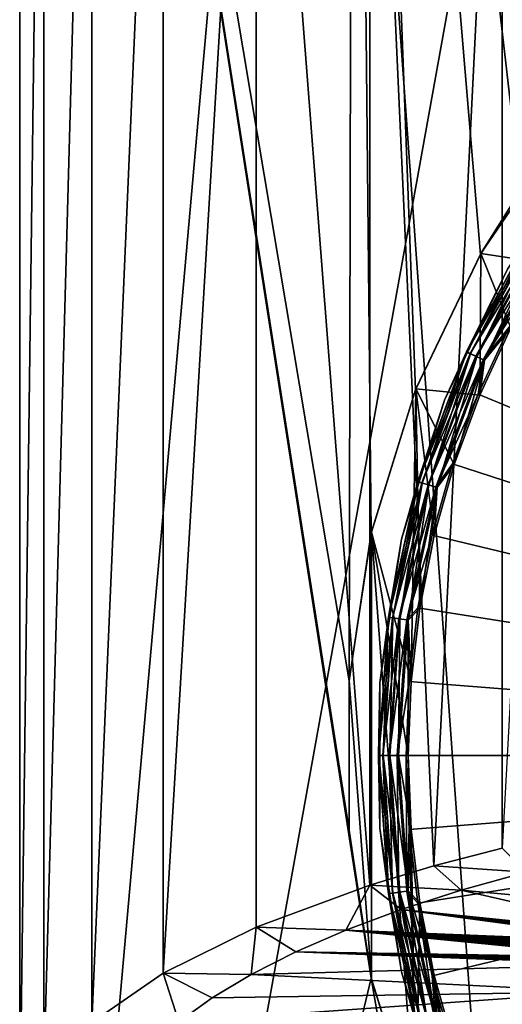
# Model space of a CAD drawing. Header units: millimetres. Extents: x -24 to 24, y 0 to 188.
# Tile 355 of 460: x -4.31 to -2.75, y 156.39 to 159.58. Entities that reach past the tile are written whole.
import ezdxf

# ---------------------------------------------------------------- set-up
doc = ezdxf.new("R2010")
doc.units = ezdxf.units.MM
doc.header["$LTSCALE"] = 58.620611
for name, color, linetype in [('132', 7, 'CONTINUOUS'), ('134', 7, 'CONTINUOUS'), ('135', 7, 'CONTINUOUS'), ('137', 7, 'CONTINUOUS'), ('139', 7, 'CONTINUOUS'), ('141', 7, 'CONTINUOUS'), ('173', 7, 'CONTINUOUS'), ('402', 7, 'CONTINUOUS'), ('500', 7, 'CONTINUOUS'), ('503', 7, 'CONTINUOUS'), ('76', 7, 'CONTINUOUS')]:
    doc.layers.add(name, color=color, linetype=linetype)

msp = doc.modelspace()

# ---------------------------------------------------------------- linework, layer by layer
at = {"layer": '132', "color": 7, "linetype": 'CONTINUOUS'}
for points in [[(-2.5409, 159.2264, 23.55), (-2.8146, 158.825, 23.55), (-2.6005, 158.7936, 23.55), (-2.5409, 159.2264, 23.55)], [(-2.8146, 158.825, 23.55), (-3.0253, 158.3873, 23.55), (-2.8178, 158.3672, 23.55), (-2.8146, 158.825, 23.55)], [(-2.7176, 158.5847, 23.55), (-2.8146, 158.825, 23.55), (-2.8178, 158.3672, 23.55), (-2.7176, 158.5847, 23.55)], [(-2.6005, 158.7936, 23.55), (-2.8146, 158.825, 23.55), (-2.7176, 158.5847, 23.55), (-2.6005, 158.7936, 23.55)], [(-3.0253, 158.3873, 23.55), (-3.1685, 157.9231, 23.55), (-3.0406, 157.4393, 23.55), (-3.0253, 158.3873, 23.55)], [(-3.0124, 157.6771, 23.55), (-3.0253, 158.3873, 23.55), (-3.0406, 157.4393, 23.55), (-3.0124, 157.6771, 23.55)], [(-2.8178, 158.3672, 23.55), (-3.0253, 158.3873, 23.55), (-2.9007, 158.1425, 23.55), (-2.8178, 158.3672, 23.55)], [(-2.9007, 158.1425, 23.55), (-3.0253, 158.3873, 23.55), (-2.9657, 157.912, 23.55), (-2.9007, 158.1425, 23.55)], [(-2.9657, 157.912, 23.55), (-3.0253, 158.3873, 23.55), (-3.0124, 157.6771, 23.55), (-2.9657, 157.912, 23.55)], [(-3.2409, 157.4429, 23.55), (-3.1685, 156.4769, 23.55), (-3.1685, 157.9231, 23.55), (-3.2409, 157.4429, 23.55)], [(-3.1685, 156.4769, 23.55), (-3.0253, 156.0127, 23.55), (-3.1685, 157.9231, 23.55), (-3.1685, 156.4769, 23.55)], [(-3.1685, 157.9231, 23.55), (-3.0253, 156.0127, 23.55), (-3.05, 157.2, 23.55), (-3.1685, 157.9231, 23.55)], [(-3.0406, 157.4393, 23.55), (-3.1685, 157.9231, 23.55), (-3.05, 157.2, 23.55), (-3.0406, 157.4393, 23.55)], [(-3.2409, 156.9571, 23.55), (-3.1685, 156.4769, 23.55), (-3.2409, 157.4429, 23.55), (-3.2409, 156.9571, 23.55)], [(-3.05, 157.2, 23.55), (-3.0253, 156.0127, 23.55), (-3.0406, 156.9607, 23.55), (-3.05, 157.2, 23.55)], [(-3.0406, 156.9607, 23.55), (-3.0253, 156.0127, 23.55), (-3.0124, 156.7229, 23.55), (-3.0406, 156.9607, 23.55)], [(-3.0253, 156.0127, 23.55), (-2.8146, 155.575, 23.55), (-3.0124, 156.7229, 23.55), (-3.0253, 156.0127, 23.55)], [(-3.0124, 156.7229, 23.55), (-2.8146, 155.575, 23.55), (-2.9657, 156.488, 23.55), (-3.0124, 156.7229, 23.55)], [(-2.9657, 156.488, 23.55), (-2.8146, 155.575, 23.55), (-2.9007, 156.2575, 23.55), (-2.9657, 156.488, 23.55)]]:
    msp.add_3dface(points, dxfattribs=at)
at = {"layer": '134', "color": 7, "linetype": 'CONTINUOUS'}
for points in [[(-2.6865, 159.029, 24.1007), (-2.8146, 158.825, 23.55), (-2.5409, 159.2264, 23.55), (-2.6865, 159.029, 24.1007)], [(-2.6865, 159.029, 24.1007), (-2.8159, 158.8227, 24.086), (-2.8146, 158.825, 23.55), (-2.6865, 159.029, 24.1007)], [(-2.8159, 158.8227, 24.086), (-3.0265, 158.3845, 24.0604), (-3.0253, 158.3873, 23.55), (-2.8159, 158.8227, 24.086)], [(-2.8159, 158.8227, 24.086), (-3.0253, 158.3873, 23.55), (-2.8146, 158.825, 23.55), (-2.8159, 158.8227, 24.086)], [(-3.0265, 158.3845, 24.0604), (-3.1691, 157.9208, 24.042), (-3.1685, 157.9231, 23.55), (-3.0265, 158.3845, 24.0604)], [(-3.0265, 158.3845, 24.0604), (-3.1685, 157.9231, 23.55), (-3.0253, 158.3873, 23.55), (-3.0265, 158.3845, 24.0604)], [(-3.1691, 157.9208, 24.042), (-3.241, 157.442, 24.0324), (-3.2409, 157.4429, 23.55), (-3.1691, 157.9208, 24.042)], [(-3.1691, 157.9208, 24.042), (-3.2409, 157.4429, 23.55), (-3.1685, 157.9231, 23.55), (-3.1691, 157.9208, 24.042)], [(-3.241, 157.442, 24.0324), (-3.241, 156.958, 24.0324), (-3.2409, 157.4429, 23.55), (-3.241, 157.442, 24.0324)], [(-3.241, 156.958, 24.0324), (-3.2409, 156.9571, 23.55), (-3.2409, 157.4429, 23.55), (-3.241, 156.958, 24.0324)], [(-3.241, 156.958, 24.0324), (-3.1691, 156.4792, 24.042), (-3.2409, 156.9571, 23.55), (-3.241, 156.958, 24.0324)], [(-3.1691, 156.4792, 24.042), (-3.1685, 156.4769, 23.55), (-3.2409, 156.9571, 23.55), (-3.1691, 156.4792, 24.042)], [(-3.1691, 156.4792, 24.042), (-3.0265, 156.0155, 24.0604), (-3.1685, 156.4769, 23.55), (-3.1691, 156.4792, 24.042)], [(-3.0265, 156.0155, 24.0604), (-3.0253, 156.0127, 23.55), (-3.1685, 156.4769, 23.55), (-3.0265, 156.0155, 24.0604)]]:
    msp.add_3dface(points, dxfattribs=at)
at = {"layer": '135', "color": 7, "linetype": 'CONTINUOUS'}
for points in [[(-2.7231, 158.5875, 24.1559), (-2.8235, 158.3695, 24.1559), (0, 157.2, 24.25), (-2.7231, 158.5875, 24.1559)], [(-2.8235, 158.3695, 24.1559), (-2.9066, 158.1444, 24.1559), (0, 157.2, 24.25), (-2.8235, 158.3695, 24.1559)], [(-2.9066, 158.1444, 24.1559), (-2.9717, 157.9134, 24.1559), (0, 157.2, 24.25), (-2.9066, 158.1444, 24.1559)], [(-2.9717, 157.9134, 24.1559), (-3.0185, 157.6781, 24.1559), (0, 157.2, 24.25), (-2.9717, 157.9134, 24.1559)], [(-3.0185, 157.6781, 24.1559), (-3.0467, 157.4398, 24.1559), (0, 157.2, 24.25), (-3.0185, 157.6781, 24.1559)], [(-3.0467, 157.4398, 24.1559), (-3.0562, 157.2, 24.1559), (0, 157.2, 24.25), (-3.0467, 157.4398, 24.1559)], [(-3.0562, 157.2, 24.1559), (-3.0467, 156.9602, 24.1559), (0, 157.2, 24.25), (-3.0562, 157.2, 24.1559)], [(-3.0467, 156.9602, 24.1559), (-3.0185, 156.7219, 24.1559), (0, 157.2, 24.25), (-3.0467, 156.9602, 24.1559)], [(-3.0185, 156.7219, 24.1559), (-2.9717, 156.4866, 24.1559), (0, 157.2, 24.25), (-3.0185, 156.7219, 24.1559)], [(-2.9717, 156.4866, 24.1559), (-2.9066, 156.2556, 24.1559), (0, 157.2, 24.25), (-2.9717, 156.4866, 24.1559)], [(-2.9066, 156.2556, 24.1559), (-2.8235, 156.0305, 24.1559), (0, 157.2, 24.25), (-2.9066, 156.2556, 24.1559)], [(-2.8235, 156.0305, 24.1559), (-2.7231, 155.8125, 24.1559), (0, 157.2, 24.25), (-2.8235, 156.0305, 24.1559)]]:
    msp.add_3dface(points, dxfattribs=at)
at = {"layer": '137', "color": 7, "linetype": 'CONTINUOUS'}
for points in [[(-2.728, 158.775, 23.65), (-2.9323, 158.3508, 23.65), (-2.728, 158.775, 24.0561), (-2.728, 158.775, 23.65)], [(-2.728, 158.775, 24.0561), (-2.9323, 158.3508, 23.65), (-2.9323, 158.3508, 24.0561), (-2.728, 158.775, 24.0561)], [(-2.9323, 158.3508, 23.65), (-3.071, 157.9009, 23.65), (-2.9323, 158.3508, 24.0561), (-2.9323, 158.3508, 23.65)], [(-2.9323, 158.3508, 24.0561), (-3.071, 157.9009, 23.65), (-3.071, 157.9009, 24.0561), (-2.9323, 158.3508, 24.0561)], [(-3.071, 157.9009, 23.65), (-3.1412, 157.4354, 23.65), (-3.071, 157.9009, 24.0561), (-3.071, 157.9009, 23.65)], [(-3.071, 157.9009, 24.0561), (-3.1412, 157.4354, 23.65), (-3.1412, 157.4354, 24.0561), (-3.071, 157.9009, 24.0561)], [(-3.1412, 157.4354, 23.65), (-3.1412, 156.9646, 23.65), (-3.1412, 157.4354, 24.0561), (-3.1412, 157.4354, 23.65)], [(-3.1412, 157.4354, 24.0561), (-3.1412, 156.9646, 23.65), (-3.1412, 156.9646, 24.0561), (-3.1412, 157.4354, 24.0561)], [(-3.1412, 156.9646, 23.65), (-3.071, 156.4991, 23.65), (-3.1412, 156.9646, 24.0561), (-3.1412, 156.9646, 23.65)], [(-3.1412, 156.9646, 24.0561), (-3.071, 156.4991, 23.65), (-3.071, 156.4991, 24.0561), (-3.1412, 156.9646, 24.0561)], [(-3.071, 156.4991, 23.65), (-2.9323, 156.0492, 23.65), (-3.071, 156.4991, 24.0561), (-3.071, 156.4991, 23.65)], [(-3.071, 156.4991, 24.0561), (-2.9323, 156.0492, 23.65), (-2.9323, 156.0492, 24.0561), (-3.071, 156.4991, 24.0561)]]:
    msp.add_3dface(points, dxfattribs=at)
at = {"layer": '139', "color": 7, "linetype": 'CONTINUOUS'}
for points in [[(-2.6461, 158.9006, 24.0858), (-2.728, 158.775, 24.0561), (-2.8612, 158.5067, 24.0858), (-2.6461, 158.9006, 24.0858)], [(-2.6461, 158.9006, 24.0858), (-2.8612, 158.5067, 24.0858), (-2.6351, 158.8935, 24.1129), (-2.6461, 158.9006, 24.0858)], [(-2.6351, 158.8935, 24.1129), (-2.8612, 158.5067, 24.0858), (-2.8492, 158.5012, 24.1129), (-2.6351, 158.8935, 24.1129)], [(-2.6351, 158.8935, 24.1129), (-2.8492, 158.5012, 24.1129), (-2.6177, 158.8823, 24.1348), (-2.6351, 158.8935, 24.1129)], [(-2.6177, 158.8823, 24.1348), (-2.8492, 158.5012, 24.1129), (-2.8305, 158.4926, 24.1348), (-2.6177, 158.8823, 24.1348)], [(-2.6177, 158.8823, 24.1348), (-2.8305, 158.4926, 24.1348), (-2.5957, 158.8681, 24.1496), (-2.6177, 158.8823, 24.1348)], [(-2.5957, 158.8681, 24.1496), (-2.8305, 158.4926, 24.1348), (-2.8066, 158.4817, 24.1496), (-2.5957, 158.8681, 24.1496)], [(-2.6058, 158.7968, 24.1559), (-2.5957, 158.8681, 24.1496), (-2.8066, 158.4817, 24.1496), (-2.6058, 158.7968, 24.1559)], [(-2.7231, 158.5875, 24.1559), (-2.6058, 158.7968, 24.1559), (-2.8066, 158.4817, 24.1496), (-2.7231, 158.5875, 24.1559)], [(-2.728, 158.775, 24.0561), (-2.9323, 158.3508, 24.0561), (-2.8612, 158.5067, 24.0858), (-2.728, 158.775, 24.0561)], [(-2.8235, 158.3695, 24.1559), (-2.7231, 158.5875, 24.1559), (-2.8066, 158.4817, 24.1496), (-2.8235, 158.3695, 24.1559)], [(-2.8612, 158.5067, 24.0858), (-2.9323, 158.3508, 24.0561), (-3.0181, 158.0862, 24.0858), (-2.8612, 158.5067, 24.0858)], [(-2.8612, 158.5067, 24.0858), (-3.0181, 158.0862, 24.0858), (-2.8492, 158.5012, 24.1129), (-2.8612, 158.5067, 24.0858)], [(-2.8492, 158.5012, 24.1129), (-3.0181, 158.0862, 24.0858), (-3.0054, 158.0825, 24.1129), (-2.8492, 158.5012, 24.1129)], [(-2.8492, 158.5012, 24.1129), (-3.0054, 158.0825, 24.1129), (-2.8305, 158.4926, 24.1348), (-2.8492, 158.5012, 24.1129)], [(-2.8305, 158.4926, 24.1348), (-3.0054, 158.0825, 24.1129), (-2.9856, 158.0767, 24.1348), (-2.8305, 158.4926, 24.1348)], [(-2.8305, 158.4926, 24.1348), (-2.9856, 158.0767, 24.1348), (-2.8066, 158.4817, 24.1496), (-2.8305, 158.4926, 24.1348)], [(-2.8066, 158.4817, 24.1496), (-2.9856, 158.0767, 24.1348), (-2.9605, 158.0693, 24.1496), (-2.8066, 158.4817, 24.1496)], [(-2.8235, 158.3695, 24.1559), (-2.8066, 158.4817, 24.1496), (-2.9605, 158.0693, 24.1496), (-2.8235, 158.3695, 24.1559)], [(-2.9066, 158.1444, 24.1559), (-2.8235, 158.3695, 24.1559), (-2.9605, 158.0693, 24.1496), (-2.9066, 158.1444, 24.1559)], [(-2.9323, 158.3508, 24.0561), (-3.071, 157.9009, 24.0561), (-3.0181, 158.0862, 24.0858), (-2.9323, 158.3508, 24.0561)], [(-2.9717, 157.9134, 24.1559), (-2.9066, 158.1444, 24.1559), (-2.9605, 158.0693, 24.1496), (-2.9717, 157.9134, 24.1559)], [(-3.0181, 158.0862, 24.0858), (-3.071, 157.9009, 24.0561), (-3.1135, 157.6476, 24.0858), (-3.0181, 158.0862, 24.0858)], [(-3.0181, 158.0862, 24.0858), (-3.1135, 157.6476, 24.0858), (-3.0054, 158.0825, 24.1129), (-3.0181, 158.0862, 24.0858)], [(-3.0054, 158.0825, 24.1129), (-3.1135, 157.6476, 24.0858), (-3.1004, 157.6458, 24.1129), (-3.0054, 158.0825, 24.1129)], [(-3.0054, 158.0825, 24.1129), (-3.1004, 157.6458, 24.1129), (-2.9856, 158.0767, 24.1348), (-3.0054, 158.0825, 24.1129)], [(-2.9856, 158.0767, 24.1348), (-3.1004, 157.6458, 24.1129), (-3.08, 157.6428, 24.1348), (-2.9856, 158.0767, 24.1348)], [(-2.9856, 158.0767, 24.1348), (-3.08, 157.6428, 24.1348), (-2.9605, 158.0693, 24.1496), (-2.9856, 158.0767, 24.1348)], [(-2.9605, 158.0693, 24.1496), (-3.08, 157.6428, 24.1348), (-3.0541, 157.6391, 24.1496), (-2.9605, 158.0693, 24.1496)], [(-2.9717, 157.9134, 24.1559), (-2.9605, 158.0693, 24.1496), (-3.0541, 157.6391, 24.1496), (-2.9717, 157.9134, 24.1559)], [(-3.071, 157.9009, 24.0561), (-3.1412, 157.4354, 24.0561), (-3.1135, 157.6476, 24.0858), (-3.071, 157.9009, 24.0561)], [(-3.0185, 157.6781, 24.1559), (-2.9717, 157.9134, 24.1559), (-3.0541, 157.6391, 24.1496), (-3.0185, 157.6781, 24.1559)], [(-3.0467, 157.4398, 24.1559), (-3.0185, 157.6781, 24.1559), (-3.0541, 157.6391, 24.1496), (-3.0467, 157.4398, 24.1559)], [(-3.1135, 157.6476, 24.0858), (-3.1412, 157.4354, 24.0561), (-3.1455, 157.2, 24.0858), (-3.1135, 157.6476, 24.0858)], [(-3.1135, 157.6476, 24.0858), (-3.1455, 157.2, 24.0858), (-3.1004, 157.6458, 24.1129), (-3.1135, 157.6476, 24.0858)], [(-3.1004, 157.6458, 24.1129), (-3.1455, 157.2, 24.0858), (-3.1323, 157.2, 24.1129), (-3.1004, 157.6458, 24.1129)], [(-3.1004, 157.6458, 24.1129), (-3.1323, 157.2, 24.1129), (-3.08, 157.6428, 24.1348), (-3.1004, 157.6458, 24.1129)], [(-3.08, 157.6428, 24.1348), (-3.1323, 157.2, 24.1129), (-3.1117, 157.2, 24.1348), (-3.08, 157.6428, 24.1348)], [(-3.08, 157.6428, 24.1348), (-3.1117, 157.2, 24.1348), (-3.0541, 157.6391, 24.1496), (-3.08, 157.6428, 24.1348)], [(-3.0541, 157.6391, 24.1496), (-3.1117, 157.2, 24.1348), (-3.0855, 157.2, 24.1496), (-3.0541, 157.6391, 24.1496)], [(-3.0467, 157.4398, 24.1559), (-3.0541, 157.6391, 24.1496), (-3.0855, 157.2, 24.1496), (-3.0467, 157.4398, 24.1559)], [(-3.0562, 157.2, 24.1559), (-3.0467, 157.4398, 24.1559), (-3.0855, 157.2, 24.1496), (-3.0562, 157.2, 24.1559)], [(-3.1412, 157.4354, 24.0561), (-3.1412, 156.9646, 24.0561), (-3.1455, 157.2, 24.0858), (-3.1412, 157.4354, 24.0561)], [(-3.1455, 157.2, 24.0858), (-3.1412, 156.9646, 24.0561), (-3.1135, 156.7524, 24.0858), (-3.1455, 157.2, 24.0858)], [(-3.1455, 157.2, 24.0858), (-3.1135, 156.7524, 24.0858), (-3.1323, 157.2, 24.1129), (-3.1455, 157.2, 24.0858)], [(-3.1323, 157.2, 24.1129), (-3.1135, 156.7524, 24.0858), (-3.1004, 156.7542, 24.1129), (-3.1323, 157.2, 24.1129)], [(-3.1323, 157.2, 24.1129), (-3.1004, 156.7542, 24.1129), (-3.1117, 157.2, 24.1348), (-3.1323, 157.2, 24.1129)], [(-3.1117, 157.2, 24.1348), (-3.1004, 156.7542, 24.1129), (-3.08, 156.7572, 24.1348), (-3.1117, 157.2, 24.1348)], [(-3.1117, 157.2, 24.1348), (-3.08, 156.7572, 24.1348), (-3.0855, 157.2, 24.1496), (-3.1117, 157.2, 24.1348)], [(-3.0562, 157.2, 24.1559), (-3.0855, 157.2, 24.1496), (-3.0541, 156.7609, 24.1496), (-3.0562, 157.2, 24.1559)], [(-3.0855, 157.2, 24.1496), (-3.08, 156.7572, 24.1348), (-3.0541, 156.7609, 24.1496), (-3.0855, 157.2, 24.1496)], [(-3.0467, 156.9602, 24.1559), (-3.0562, 157.2, 24.1559), (-3.0541, 156.7609, 24.1496), (-3.0467, 156.9602, 24.1559)], [(-3.1412, 156.9646, 24.0561), (-3.071, 156.4991, 24.0561), (-3.1135, 156.7524, 24.0858), (-3.1412, 156.9646, 24.0561)], [(-3.0185, 156.7219, 24.1559), (-3.0467, 156.9602, 24.1559), (-3.0541, 156.7609, 24.1496), (-3.0185, 156.7219, 24.1559)], [(-3.1135, 156.7524, 24.0858), (-3.0181, 156.3138, 24.0858), (-3.1004, 156.7542, 24.1129), (-3.1135, 156.7524, 24.0858)], [(-3.1135, 156.7524, 24.0858), (-3.071, 156.4991, 24.0561), (-3.0181, 156.3138, 24.0858), (-3.1135, 156.7524, 24.0858)], [(-3.1004, 156.7542, 24.1129), (-3.0054, 156.3175, 24.1129), (-3.08, 156.7572, 24.1348), (-3.1004, 156.7542, 24.1129)], [(-3.1004, 156.7542, 24.1129), (-3.0181, 156.3138, 24.0858), (-3.0054, 156.3175, 24.1129), (-3.1004, 156.7542, 24.1129)], [(-3.08, 156.7572, 24.1348), (-2.9856, 156.3233, 24.1348), (-3.0541, 156.7609, 24.1496), (-3.08, 156.7572, 24.1348)], [(-3.08, 156.7572, 24.1348), (-3.0054, 156.3175, 24.1129), (-2.9856, 156.3233, 24.1348), (-3.08, 156.7572, 24.1348)], [(-3.0185, 156.7219, 24.1559), (-3.0541, 156.7609, 24.1496), (-2.9605, 156.3307, 24.1496), (-3.0185, 156.7219, 24.1559)], [(-3.0541, 156.7609, 24.1496), (-2.9856, 156.3233, 24.1348), (-2.9605, 156.3307, 24.1496), (-3.0541, 156.7609, 24.1496)], [(-2.9717, 156.4866, 24.1559), (-3.0185, 156.7219, 24.1559), (-2.9605, 156.3307, 24.1496), (-2.9717, 156.4866, 24.1559)], [(-3.071, 156.4991, 24.0561), (-2.9323, 156.0492, 24.0561), (-3.0181, 156.3138, 24.0858), (-3.071, 156.4991, 24.0561)], [(-2.9066, 156.2556, 24.1559), (-2.9717, 156.4866, 24.1559), (-2.9605, 156.3307, 24.1496), (-2.9066, 156.2556, 24.1559)]]:
    msp.add_3dface(points, dxfattribs=at)
at = {"layer": '141', "color": 7, "linetype": 'CONTINUOUS'}
for points in [[(-2.728, 158.775, 23.65), (-2.6459, 158.9004, 23.6192), (-2.8609, 158.5065, 23.6192), (-2.728, 158.775, 23.65)], [(-2.6459, 158.9004, 23.6192), (-2.848, 158.5006, 23.5913), (-2.8609, 158.5065, 23.6192), (-2.6459, 158.9004, 23.6192)], [(-2.6339, 158.8927, 23.5913), (-2.848, 158.5006, 23.5913), (-2.6459, 158.9004, 23.6192), (-2.6339, 158.8927, 23.5913)], [(-2.6339, 158.8927, 23.5913), (-2.8279, 158.4914, 23.5691), (-2.848, 158.5006, 23.5913), (-2.6339, 158.8927, 23.5913)], [(-2.6153, 158.8807, 23.5691), (-2.8279, 158.4914, 23.5691), (-2.6339, 158.8927, 23.5913), (-2.6153, 158.8807, 23.5691)], [(-2.6153, 158.8807, 23.5691), (-2.8025, 158.4799, 23.5549), (-2.8279, 158.4914, 23.5691), (-2.6153, 158.8807, 23.5691)], [(-2.5918, 158.8657, 23.5549), (-2.8025, 158.4799, 23.5549), (-2.6153, 158.8807, 23.5691), (-2.5918, 158.8657, 23.5549)], [(-2.5918, 158.8657, 23.5549), (-2.7176, 158.5847, 23.55), (-2.8025, 158.4799, 23.5549), (-2.5918, 158.8657, 23.5549)], [(-2.9323, 158.3508, 23.65), (-2.728, 158.775, 23.65), (-2.8609, 158.5065, 23.6192), (-2.9323, 158.3508, 23.65)], [(-2.7176, 158.5847, 23.55), (-2.8178, 158.3672, 23.55), (-2.8025, 158.4799, 23.5549), (-2.7176, 158.5847, 23.55)], [(-2.9323, 158.3508, 23.65), (-2.8609, 158.5065, 23.6192), (-3.0177, 158.0861, 23.6192), (-2.9323, 158.3508, 23.65)], [(-2.8609, 158.5065, 23.6192), (-3.0041, 158.0821, 23.5913), (-3.0177, 158.0861, 23.6192), (-2.8609, 158.5065, 23.6192)], [(-2.848, 158.5006, 23.5913), (-3.0041, 158.0821, 23.5913), (-2.8609, 158.5065, 23.6192), (-2.848, 158.5006, 23.5913)], [(-2.848, 158.5006, 23.5913), (-2.9829, 158.0759, 23.5691), (-3.0041, 158.0821, 23.5913), (-2.848, 158.5006, 23.5913)], [(-2.8279, 158.4914, 23.5691), (-2.9829, 158.0759, 23.5691), (-2.848, 158.5006, 23.5913), (-2.8279, 158.4914, 23.5691)], [(-2.8279, 158.4914, 23.5691), (-2.9561, 158.068, 23.5549), (-2.9829, 158.0759, 23.5691), (-2.8279, 158.4914, 23.5691)], [(-2.8025, 158.4799, 23.5549), (-2.9561, 158.068, 23.5549), (-2.8279, 158.4914, 23.5691), (-2.8025, 158.4799, 23.5549)], [(-2.8025, 158.4799, 23.5549), (-2.9007, 158.1425, 23.55), (-2.9561, 158.068, 23.5549), (-2.8025, 158.4799, 23.5549)], [(-2.8178, 158.3672, 23.55), (-2.9007, 158.1425, 23.55), (-2.8025, 158.4799, 23.5549), (-2.8178, 158.3672, 23.55)], [(-3.071, 157.9009, 23.65), (-2.9323, 158.3508, 23.65), (-3.0177, 158.0861, 23.6192), (-3.071, 157.9009, 23.65)], [(-2.9007, 158.1425, 23.55), (-2.9657, 157.912, 23.55), (-2.9561, 158.068, 23.5549), (-2.9007, 158.1425, 23.55)], [(-3.071, 157.9009, 23.65), (-3.0177, 158.0861, 23.6192), (-3.1131, 157.6476, 23.6192), (-3.071, 157.9009, 23.65)], [(-3.0177, 158.0861, 23.6192), (-3.0991, 157.6456, 23.5913), (-3.1131, 157.6476, 23.6192), (-3.0177, 158.0861, 23.6192)], [(-3.0041, 158.0821, 23.5913), (-3.0991, 157.6456, 23.5913), (-3.0177, 158.0861, 23.6192), (-3.0041, 158.0821, 23.5913)], [(-3.0041, 158.0821, 23.5913), (-3.0772, 157.6424, 23.5691), (-3.0991, 157.6456, 23.5913), (-3.0041, 158.0821, 23.5913)], [(-2.9829, 158.0759, 23.5691), (-3.0772, 157.6424, 23.5691), (-3.0041, 158.0821, 23.5913), (-2.9829, 158.0759, 23.5691)], [(-2.9829, 158.0759, 23.5691), (-3.0495, 157.6385, 23.5549), (-3.0772, 157.6424, 23.5691), (-2.9829, 158.0759, 23.5691)], [(-2.9561, 158.068, 23.5549), (-3.0495, 157.6385, 23.5549), (-2.9829, 158.0759, 23.5691), (-2.9561, 158.068, 23.5549)], [(-2.9561, 158.068, 23.5549), (-3.0124, 157.6771, 23.55), (-3.0495, 157.6385, 23.5549), (-2.9561, 158.068, 23.5549)], [(-2.9657, 157.912, 23.55), (-3.0124, 157.6771, 23.55), (-2.9561, 158.068, 23.5549), (-2.9657, 157.912, 23.55)], [(-3.1412, 157.4354, 23.65), (-3.071, 157.9009, 23.65), (-3.1131, 157.6476, 23.6192), (-3.1412, 157.4354, 23.65)], [(-3.0124, 157.6771, 23.55), (-3.0406, 157.4393, 23.55), (-3.0495, 157.6385, 23.5549), (-3.0124, 157.6771, 23.55)], [(-3.1412, 157.4354, 23.65), (-3.1131, 157.6476, 23.6192), (-3.1451, 157.2, 23.6192), (-3.1412, 157.4354, 23.65)], [(-3.1131, 157.6476, 23.6192), (-3.1309, 157.2, 23.5913), (-3.1451, 157.2, 23.6192), (-3.1131, 157.6476, 23.6192)], [(-3.0991, 157.6456, 23.5913), (-3.1309, 157.2, 23.5913), (-3.1131, 157.6476, 23.6192), (-3.0991, 157.6456, 23.5913)], [(-3.0991, 157.6456, 23.5913), (-3.1088, 157.2, 23.5691), (-3.1309, 157.2, 23.5913), (-3.0991, 157.6456, 23.5913)], [(-3.0772, 157.6424, 23.5691), (-3.1088, 157.2, 23.5691), (-3.0991, 157.6456, 23.5913), (-3.0772, 157.6424, 23.5691)], [(-3.0772, 157.6424, 23.5691), (-3.0809, 157.2, 23.5549), (-3.1088, 157.2, 23.5691), (-3.0772, 157.6424, 23.5691)], [(-3.0495, 157.6385, 23.5549), (-3.0809, 157.2, 23.5549), (-3.0772, 157.6424, 23.5691), (-3.0495, 157.6385, 23.5549)], [(-3.0495, 157.6385, 23.5549), (-3.05, 157.2, 23.55), (-3.0809, 157.2, 23.5549), (-3.0495, 157.6385, 23.5549)], [(-3.0406, 157.4393, 23.55), (-3.05, 157.2, 23.55), (-3.0495, 157.6385, 23.5549), (-3.0406, 157.4393, 23.55)], [(-3.1412, 156.9646, 23.65), (-3.1412, 157.4354, 23.65), (-3.1451, 157.2, 23.6192), (-3.1412, 156.9646, 23.65)], [(-3.1412, 156.9646, 23.65), (-3.1451, 157.2, 23.6192), (-3.1131, 156.7524, 23.6192), (-3.1412, 156.9646, 23.65)], [(-3.1309, 157.2, 23.5913), (-3.0991, 156.7544, 23.5913), (-3.1451, 157.2, 23.6192), (-3.1309, 157.2, 23.5913)], [(-3.1451, 157.2, 23.6192), (-3.0991, 156.7544, 23.5913), (-3.1131, 156.7524, 23.6192), (-3.1451, 157.2, 23.6192)], [(-3.1088, 157.2, 23.5691), (-3.0772, 156.7576, 23.5691), (-3.1309, 157.2, 23.5913), (-3.1088, 157.2, 23.5691)], [(-3.1309, 157.2, 23.5913), (-3.0772, 156.7576, 23.5691), (-3.0991, 156.7544, 23.5913), (-3.1309, 157.2, 23.5913)], [(-3.0809, 157.2, 23.5549), (-3.0495, 156.7615, 23.5549), (-3.1088, 157.2, 23.5691), (-3.0809, 157.2, 23.5549)], [(-3.1088, 157.2, 23.5691), (-3.0495, 156.7615, 23.5549), (-3.0772, 156.7576, 23.5691), (-3.1088, 157.2, 23.5691)], [(-3.05, 157.2, 23.55), (-3.0406, 156.9607, 23.55), (-3.0809, 157.2, 23.5549), (-3.05, 157.2, 23.55)], [(-3.0809, 157.2, 23.5549), (-3.0406, 156.9607, 23.55), (-3.0495, 156.7615, 23.5549), (-3.0809, 157.2, 23.5549)], [(-3.071, 156.4991, 23.65), (-3.1412, 156.9646, 23.65), (-3.1131, 156.7524, 23.6192), (-3.071, 156.4991, 23.65)], [(-3.0406, 156.9607, 23.55), (-3.0124, 156.7229, 23.55), (-3.0495, 156.7615, 23.5549), (-3.0406, 156.9607, 23.55)], [(-3.0991, 156.7544, 23.5913), (-3.0041, 156.3179, 23.5913), (-3.1131, 156.7524, 23.6192), (-3.0991, 156.7544, 23.5913)], [(-3.071, 156.4991, 23.65), (-3.1131, 156.7524, 23.6192), (-3.0177, 156.3139, 23.6192), (-3.071, 156.4991, 23.65)], [(-3.1131, 156.7524, 23.6192), (-3.0041, 156.3179, 23.5913), (-3.0177, 156.3139, 23.6192), (-3.1131, 156.7524, 23.6192)], [(-3.0772, 156.7576, 23.5691), (-2.9829, 156.3241, 23.5691), (-3.0991, 156.7544, 23.5913), (-3.0772, 156.7576, 23.5691)], [(-3.0991, 156.7544, 23.5913), (-2.9829, 156.3241, 23.5691), (-3.0041, 156.3179, 23.5913), (-3.0991, 156.7544, 23.5913)], [(-3.0495, 156.7615, 23.5549), (-2.9561, 156.332, 23.5549), (-3.0772, 156.7576, 23.5691), (-3.0495, 156.7615, 23.5549)], [(-3.0772, 156.7576, 23.5691), (-2.9561, 156.332, 23.5549), (-2.9829, 156.3241, 23.5691), (-3.0772, 156.7576, 23.5691)], [(-3.0124, 156.7229, 23.55), (-2.9657, 156.488, 23.55), (-3.0495, 156.7615, 23.5549), (-3.0124, 156.7229, 23.55)], [(-3.0495, 156.7615, 23.5549), (-2.9657, 156.488, 23.55), (-2.9561, 156.332, 23.5549), (-3.0495, 156.7615, 23.5549)], [(-2.9323, 156.0492, 23.65), (-3.071, 156.4991, 23.65), (-3.0177, 156.3139, 23.6192), (-2.9323, 156.0492, 23.65)], [(-2.9657, 156.488, 23.55), (-2.9007, 156.2575, 23.55), (-2.9561, 156.332, 23.5549), (-2.9657, 156.488, 23.55)]]:
    msp.add_3dface(points, dxfattribs=at)
at = {"layer": '173', "color": 7, "linetype": 'CONTINUOUS'}
for points in [[(-4.4498, 178.5763, 245.6435), (-2.2148, 147.6112, 255.4333), (-2.2342, 178.675, 245.9355), (-4.4498, 178.5763, 245.6435)], [(-4.4108, 147.5191, 255.1411), (-2.2148, 147.6112, 255.4333), (-4.4498, 178.5763, 245.6435), (-4.4108, 147.5191, 255.1411)]]:
    msp.add_3dface(points, dxfattribs=at)
at = {"layer": '402', "color": 7, "linetype": 'CONTINUOUS'}
for points in [[(-4.307, 155.9993, 166.1619), (-4.852, 152.784, 155.9727), (-4.307, 162.1729, 185.7421), (-4.307, 155.9993, 166.1619)], [(-4.307, 162.1729, 185.7421), (-4.2288, 162.0034, 185.2032), (-4.307, 155.9993, 166.1619), (-4.307, 162.1729, 185.7421)], [(-4.307, 155.9993, 166.1619), (-4.2288, 162.0034, 185.2032), (-4.2287, 156.1696, 166.701), (-4.307, 155.9993, 166.1619)], [(-4.2288, 162.0034, 185.2032), (-4.0734, 161.8385, 184.6782), (-4.2287, 156.1696, 166.701), (-4.2288, 162.0034, 185.2032)], [(-4.2287, 156.1696, 166.701), (-4.0734, 161.8385, 184.6782), (-4.0733, 156.3357, 167.2254), (-4.2287, 156.1696, 166.701)], [(-4.0734, 161.8385, 184.6782), (-3.8432, 161.6813, 184.1765), (-4.0733, 156.3357, 167.2254), (-4.0734, 161.8385, 184.6782)], [(-4.0733, 156.3357, 167.2254), (-3.8432, 161.6813, 184.1765), (-3.8431, 156.4947, 167.7268), (-4.0733, 156.3357, 167.2254)], [(-3.8432, 161.6813, 184.1765), (-3.5415, 161.5343, 183.7068), (-3.8431, 156.4947, 167.7268), (-3.8432, 161.6813, 184.1765)], [(-3.8431, 156.4947, 167.7268), (-3.5415, 161.5343, 183.7068), (-3.5416, 156.6437, 168.1955), (-3.8431, 156.4947, 167.7268)], [(-3.5416, 156.6437, 168.1955), (-3.5415, 161.5343, 183.7068), (-3.1737, 156.7798, 168.6231), (-3.5416, 156.6437, 168.1955)], [(-3.5415, 161.5343, 183.7068), (-3.1736, 161.4006, 183.2785), (-3.1737, 156.7798, 168.6231), (-3.5415, 161.5343, 183.7068)], [(-3.1737, 156.7798, 168.6231), (-3.1736, 161.4006, 183.2785), (-2.9665, 156.8422, 168.819), (-3.1737, 156.7798, 168.6231)], [(-3.1736, 161.4006, 183.2785), (-2.7453, 161.2824, 182.8995), (-2.9665, 156.8422, 168.819), (-3.1736, 161.4006, 183.2785)], [(-2.9665, 156.8422, 168.819), (-2.7453, 161.2824, 182.8995), (-2.7451, 156.9004, 169.0015), (-2.9665, 156.8422, 168.819)], [(-2.7453, 161.2824, 182.8995), (-2.5108, 161.2299, 182.7311), (-2.7451, 156.9004, 169.0015), (-2.7453, 161.2824, 182.8995)]]:
    msp.add_3dface(points, dxfattribs=at)
at = {"layer": '500', "color": 7, "linetype": 'CONTINUOUS'}
for points in [[(-2.9665, 156.8422, 168.819), (-2.7451, 156.9004, 169.0015), (-2.6681, 156.8227, 168.7108), (-2.9665, 156.8422, 168.819)], [(-3.1737, 156.7798, 168.6231), (-2.9665, 156.8422, 168.819), (-2.8781, 156.7639, 168.5261), (-3.1737, 156.7798, 168.6231)], [(-2.8781, 156.7639, 168.5261), (-2.9665, 156.8422, 168.819), (-2.6681, 156.8227, 168.7108), (-2.8781, 156.7639, 168.5261)], [(-3.5416, 156.6437, 168.1955), (-3.1737, 156.7798, 168.6231), (-3.2516, 156.6342, 168.1191), (-3.5416, 156.6437, 168.1955)], [(-3.2516, 156.6342, 168.1191), (-3.1737, 156.7798, 168.6231), (-3.0729, 156.7009, 168.3286), (-3.2516, 156.6342, 168.1191)], [(-3.0729, 156.7009, 168.3286), (-3.1737, 156.7798, 168.6231), (-2.8781, 156.7639, 168.5261), (-3.0729, 156.7009, 168.3286)], [(-3.8431, 156.4947, 167.7268), (-3.5416, 156.6437, 168.1955), (-3.5581, 156.4911, 167.6686), (-3.8431, 156.4947, 167.7268)], [(-3.5581, 156.4911, 167.6686), (-3.5416, 156.6437, 168.1955), (-3.4136, 156.5642, 167.8987), (-3.5581, 156.4911, 167.6686)], [(-3.4136, 156.5642, 167.8987), (-3.5416, 156.6437, 168.1955), (-3.2516, 156.6342, 168.1191), (-3.4136, 156.5642, 167.8987)], [(-4.0733, 156.3357, 167.2254), (-3.8431, 156.4947, 167.7268), (-3.7924, 156.3373, 167.184), (-4.0733, 156.3357, 167.2254)], [(-3.7924, 156.3373, 167.184), (-3.8431, 156.4947, 167.7268), (-3.6845, 156.4153, 167.4301), (-3.7924, 156.3373, 167.184)], [(-3.6845, 156.4153, 167.4301), (-3.8431, 156.4947, 167.7268), (-3.5581, 156.4911, 167.6686), (-3.6845, 156.4153, 167.4301)]]:
    msp.add_3dface(points, dxfattribs=at)
at = {"layer": '503', "color": 7, "linetype": 'CONTINUOUS'}
for points in [[(-2.8781, 156.7639, 168.5261), (-2.6681, 156.8227, 168.7108), (-2.0781, 156.691, 168.039), (-2.8781, 156.7639, 168.5261)], [(-3.0729, 156.7009, 168.3286), (-2.8781, 156.7639, 168.5261), (-2.2279, 156.6153, 167.7781), (-3.0729, 156.7009, 168.3286)], [(-2.8781, 156.7639, 168.5261), (-2.0781, 156.691, 168.039), (-2.2279, 156.6153, 167.7781), (-2.8781, 156.7639, 168.5261)], [(-3.2516, 156.6342, 168.1191), (-3.0729, 156.7009, 168.3286), (-2.2892, 156.5953, 167.7152), (-3.2516, 156.6342, 168.1191)], [(-3.0729, 156.7009, 168.3286), (-2.2279, 156.6153, 167.7781), (-2.2355, 156.6131, 167.7712), (-3.0729, 156.7009, 168.3286)], [(-2.2892, 156.5953, 167.7152), (-3.0729, 156.7009, 168.3286), (-2.2735, 156.601, 167.7334), (-2.2892, 156.5953, 167.7152)], [(-2.2735, 156.601, 167.7334), (-3.0729, 156.7009, 168.3286), (-2.2557, 156.6069, 167.752), (-2.2735, 156.601, 167.7334)], [(-2.2557, 156.6069, 167.752), (-3.0729, 156.7009, 168.3286), (-2.2355, 156.6131, 167.7712), (-2.2557, 156.6069, 167.752)], [(-3.4136, 156.5642, 167.8987), (-3.2516, 156.6342, 168.1191), (-2.3635, 156.5468, 167.5495), (-3.4136, 156.5642, 167.8987)], [(-2.3635, 156.5468, 167.5495), (-3.2516, 156.6342, 168.1191), (-2.3605, 156.5528, 167.5715), (-2.3635, 156.5468, 167.5495)], [(-2.3605, 156.5528, 167.5715), (-3.2516, 156.6342, 168.1191), (-2.3553, 156.5591, 167.5938), (-2.3605, 156.5528, 167.5715)], [(-2.3553, 156.5591, 167.5938), (-3.2516, 156.6342, 168.1191), (-2.3479, 156.5656, 167.6165), (-2.3553, 156.5591, 167.5938)], [(-2.3479, 156.5656, 167.6165), (-3.2516, 156.6342, 168.1191), (-2.3416, 156.5701, 167.632), (-2.3479, 156.5656, 167.6165)], [(-2.3416, 156.5701, 167.632), (-3.2516, 156.6342, 168.1191), (-2.334, 156.5748, 167.6478), (-2.3416, 156.5701, 167.632)], [(-2.334, 156.5748, 167.6478), (-3.2516, 156.6342, 168.1191), (-2.3251, 156.5796, 167.664), (-2.334, 156.5748, 167.6478)], [(-2.3251, 156.5796, 167.664), (-3.2516, 156.6342, 168.1191), (-2.3148, 156.5846, 167.6806), (-2.3251, 156.5796, 167.664)], [(-2.3148, 156.5846, 167.6806), (-3.2516, 156.6342, 168.1191), (-2.3029, 156.5898, 167.6977), (-2.3148, 156.5846, 167.6806)], [(-2.3029, 156.5898, 167.6977), (-3.2516, 156.6342, 168.1191), (-2.2892, 156.5953, 167.7152), (-2.3029, 156.5898, 167.6977)], [(-3.5581, 156.4911, 167.6686), (-3.4136, 156.5642, 167.8987), (-2.3546, 156.5227, 167.4585), (-3.5581, 156.4911, 167.6686)], [(-2.3546, 156.5227, 167.4585), (-3.4136, 156.5642, 167.8987), (-2.3558, 156.5238, 167.4631), (-2.3546, 156.5227, 167.4585)], [(-2.3558, 156.5238, 167.4631), (-3.4136, 156.5642, 167.8987), (-2.3597, 156.5281, 167.4795), (-2.3558, 156.5238, 167.4631)], [(-2.3597, 156.5281, 167.4795), (-3.4136, 156.5642, 167.8987), (-2.3624, 156.5323, 167.4957), (-2.3597, 156.5281, 167.4795)], [(-2.3624, 156.5323, 167.4957), (-3.4136, 156.5642, 167.8987), (-2.364, 156.5365, 167.5117), (-2.3624, 156.5323, 167.4957)], [(-2.364, 156.5365, 167.5117), (-3.4136, 156.5642, 167.8987), (-2.3645, 156.5408, 167.5276), (-2.364, 156.5365, 167.5117)], [(-2.3645, 156.5408, 167.5276), (-3.4136, 156.5642, 167.8987), (-2.3635, 156.5468, 167.5495), (-2.3645, 156.5408, 167.5276)], [(-2.4274, 156.4345, 167.1545), (-3.5581, 156.4911, 167.6686), (-2.3546, 156.5227, 167.4585), (-2.4274, 156.4345, 167.1545)], [(-3.6845, 156.4153, 167.4301), (-3.5581, 156.4911, 167.6686), (-2.4274, 156.4345, 167.1545), (-3.6845, 156.4153, 167.4301)], [(-3.7924, 156.3373, 167.184), (-3.6845, 156.4153, 167.4301), (-2.4274, 156.4345, 167.1545), (-3.7924, 156.3373, 167.184)], [(-2.4581, 156.3445, 166.8439), (-3.7924, 156.3373, 167.184), (-2.4274, 156.4345, 167.1545), (-2.4581, 156.3445, 166.8439)]]:
    msp.add_3dface(points, dxfattribs=at)
at = {"layer": '76', "color": 7, "linetype": 'CONTINUOUS'}
for points in [[(-3.2282, 163.7352, 24.0342), (-4.2944, 163.72, 23.8667), (-3.241, 157.442, 24.0324), (-3.2282, 163.7352, 24.0342)], [(-3.1691, 157.9208, 24.042), (-3.2282, 163.7352, 24.0342), (-3.241, 157.442, 24.0324), (-3.1691, 157.9208, 24.042)], [(-2.2102, 159.5827, 24.1491), (-3.2282, 163.7352, 24.0342), (-2.3828, 159.4102, 24.1327), (-2.2102, 159.5827, 24.1491)], [(-2.3828, 159.4102, 24.1327), (-3.2282, 163.7352, 24.0342), (-2.5418, 159.2253, 24.1164), (-2.3828, 159.4102, 24.1327)], [(-2.5418, 159.2253, 24.1164), (-3.2282, 163.7352, 24.0342), (-2.6865, 159.029, 24.1007), (-2.5418, 159.2253, 24.1164)], [(-2.6865, 159.029, 24.1007), (-3.2282, 163.7352, 24.0342), (-2.8159, 158.8227, 24.086), (-2.6865, 159.029, 24.1007)], [(-2.8159, 158.8227, 24.086), (-3.2282, 163.7352, 24.0342), (-3.0265, 158.3845, 24.0604), (-2.8159, 158.8227, 24.086)], [(-3.0265, 158.3845, 24.0604), (-3.2282, 163.7352, 24.0342), (-3.1691, 157.9208, 24.042), (-3.0265, 158.3845, 24.0604)], [(-5.3523, 163.7006, 23.652), (-4.4559, 151.1, 23.8371), (-4.2944, 163.72, 23.8667), (-5.3523, 163.7006, 23.652)], [(-4.2944, 163.72, 23.8667), (-4.4559, 151.1, 23.8371), (-3.1691, 156.4792, 24.042), (-4.2944, 163.72, 23.8667)], [(-3.241, 157.442, 24.0324), (-4.2944, 163.72, 23.8667), (-3.241, 156.958, 24.0324), (-3.241, 157.442, 24.0324)], [(-3.241, 156.958, 24.0324), (-4.2944, 163.72, 23.8667), (-3.1691, 156.4792, 24.042), (-3.241, 156.958, 24.0324)], [(-3.3646, 163.3645, -24.0155), (-4.4559, 151.1, -23.8371), (-4.4748, 163.3645, -23.8336), (-3.3646, 163.3645, -24.0155)], [(-2.2375, 151.1, -24.1466), (-4.4559, 151.1, -23.8371), (-2.2471, 163.3645, -24.1457), (-2.2375, 151.1, -24.1466)], [(-2.2471, 163.3645, -24.1457), (-4.4559, 151.1, -23.8371), (-3.3646, 163.3645, -24.0155), (-2.2471, 163.3645, -24.1457)], [(-4.4559, 151.1, 23.8371), (-2.2375, 151.1, 24.1466), (-3.1691, 156.4792, 24.042), (-4.4559, 151.1, 23.8371)], [(-3.1691, 156.4792, 24.042), (-2.2375, 151.1, 24.1466), (-3.0265, 156.0155, 24.0604), (-3.1691, 156.4792, 24.042)]]:
    msp.add_3dface(points, dxfattribs=at)

doc.saveas('drawing.dxf')
